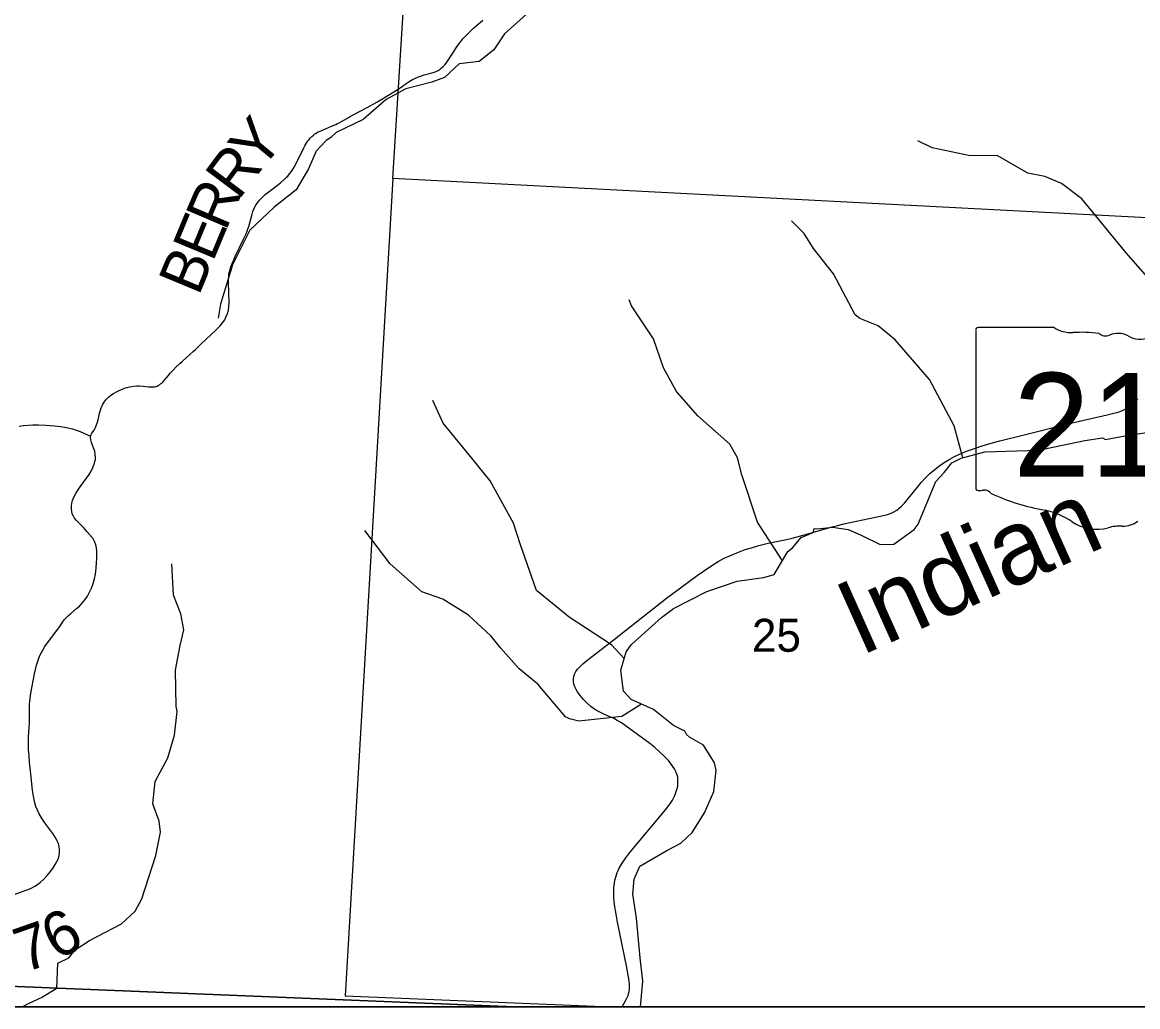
# Model space of a CAD drawing. Extents: x 396.2 to 468.4, y 232.6 to 279.1.
# Drawn here: x 415.485 to 416.904, y 264.258 to 265.51 of the extents above; entities that cross this region are included whole.
import ezdxf

# ---------------------------------------------------------------- set-up
doc = ezdxf.new("R2010")
doc.units = 0
for name, color, linetype in [('Default', 7, 'Continuous'), ('GM_X_Minor_River', 7, 'Continuous'), ('GM_X_Minor_River_Text', 7, 'Continuous'), ('GM_X_Section', 7, 'Continuous'), ('GM_X_Section_Text', 7, 'Continuous'), ('GM_X_State_Location', 7, 'Continuous'), ('GM_X_State_Route', 7, 'Continuous'), ('GM_X_State_Shield', 7, 'Continuous'), ('GM_X_Township_Road', 7, 'Continuous'), ('GM_X_Township_Road_Text', 7, 'Continuous'), ('SH_Cut_Line', 7, 'Continuous'), ('TX_P_1', 7, 'Continuous')]:
    doc.layers.add(name, color=color, linetype=linetype)

msp = doc.modelspace()

# ---------------------------------------------------------------- linework, layer by layer
at = {"layer": 'Default'}
msp.add_lwpolyline([(415.0582, 267.4588), (415.0293, 266.9964), (414.9982, 266.4735), (414.9935, 266.2891), (414.9927, 266.2714), (414.9163, 265.108), (414.8754, 264.4239), (414.8684, 264.3083), (415.3533, 264.289), (416.1109, 264.2582), (419.0235, 264.2582)], dxfattribs=at)
for points in [[(416.2333, 264.2582), (416.9391, 264.2582), (416.997, 265.2568), (415.9561, 265.311), (415.8954, 264.2719)], [(414.865, 264.2582), (416.1109, 264.2582), (415.3533, 264.289), (414.8684, 264.3083)]]:
    msp.add_lwpolyline(points, close=True, dxfattribs=at)
at = {"layer": 'GM_X_Minor_River'}
for points in [[(416.1338, 265.5266), (416.0981, 265.4951), (416.0846, 265.4746), (416.066, 265.4597), (416.0406, 265.4567), (416.022, 265.4394), (416.0059, 265.4335), (415.9728, 265.425), (415.9478, 265.4114), (415.9183, 265.3862), (415.8841, 265.3694), (415.8775, 265.3632), (415.8714, 265.3592), (415.8585, 265.3459), (415.8491, 265.3235), (415.8332, 265.2966), (415.8049, 265.274), (415.7742, 265.2454), (415.7524, 265.2013), (415.7369, 265.1512), (415.7341, 265.1335)], [(416.9504, 265.0087), (416.9432, 265.0332), (416.9441, 265.064), (416.9534, 265.1096), (416.9501, 265.1359), (416.9347, 265.1645), (416.889, 265.2164), (416.8325, 265.2851), (416.8067, 265.3049), (416.7854, 265.3135), (416.7636, 265.318), (416.7246, 265.3401), (416.6905, 265.3397), (416.6421, 265.35), (416.6238, 265.3589)], [(416.6813, 264.9561), (416.6702, 264.9966), (416.6387, 265.0557), (416.5949, 265.1061), (416.5735, 265.1238), (416.55, 265.1329), (416.5441, 265.1377), (416.5166, 265.1898), (416.4911, 265.2221), (416.4792, 265.2411), (416.4631, 265.2572)], [(416.4517, 264.825), (416.4202, 264.8742), (416.4001, 264.9345), (416.3947, 264.9559), (416.3846, 264.9733), (416.3441, 265.0092), (416.3171, 265.0404), (416.3006, 265.0705), (416.2878, 265.1074), (416.2596, 265.1493), (416.2567, 265.1568)], [(416.2506, 264.7008), (416.2341, 264.7184), (416.1803, 264.7532), (416.139, 264.7872), (416.1185, 264.8455), (416.1098, 264.8728), (416.0801, 264.9269), (416.0568, 264.9553), (416.0203, 265.0002), (416.0072, 265.0287)], [(416.2713, 264.2582), (416.2742, 264.2905), (416.2708, 264.3202), (416.2659, 264.3707), (416.2613, 264.4011), (416.2632, 264.4205), (416.2703, 264.4369), (416.3047, 264.4567), (416.3225, 264.4659), (416.3368, 264.4796), (416.3527, 264.5047), (416.3644, 264.5317), (416.3674, 264.5587), (416.3655, 264.5682), (416.3511, 264.5906), (416.3337, 264.6008), (416.3295, 264.6042), (416.3276, 264.6084), (416.3133, 264.6156), (416.2879, 264.6361), (416.2595, 264.6485), (416.2497, 264.6592), (416.2486, 264.6656), (416.2463, 264.6858), (416.2531, 264.7093), (416.2599, 264.7185), (416.298, 264.7531), (416.3131, 264.7642), (416.3554, 264.786), (416.394, 264.799), (416.4246, 264.8032), (416.428, 264.8036), (416.4412, 264.8078), (416.4586, 264.8367), (416.4643, 264.8417), (416.4756, 264.8546), (416.4907, 264.8611), (416.4922, 264.8661), (416.4964, 264.8657), (416.5153, 264.8677), (416.5353, 264.8647), (416.5519, 264.8575), (416.5761, 264.8458), (416.5932, 264.8462), (416.6192, 264.8649), (416.6245, 264.8717), (416.6253, 264.8736), (416.6468, 264.9257), (416.6573, 264.9372), (416.6672, 264.9494), (416.6792, 264.9555), (416.7091, 264.9635), (416.7775, 264.9656), (416.8361, 264.9779), (416.8588, 264.9814), (416.8626, 264.9791), (416.8917, 264.9848), (416.9242, 264.9895)], [(416.2724, 264.6429), (416.2475, 264.6269), (416.1929, 264.621), (416.1809, 264.6241), (416.1757, 264.6265), (416.1407, 264.6683), (416.1167, 264.6877), (416.093, 264.7146), (416.0813, 264.7294), (416.0526, 264.7561), (416.0196, 264.7762), (415.993, 264.7854), (415.9526, 264.8212), (415.9206, 264.8636)], [(415.529, 264.2812), (415.5303, 264.3136), (415.5443, 264.3204), (415.5522, 264.3303), (415.5703, 264.3422), (415.6111, 264.3635), (415.6285, 264.3795), (415.6368, 264.3955), (415.6549, 264.4503), (415.6605, 264.48), (415.659, 264.494), (415.6511, 264.516), (415.654, 264.5445), (415.6699, 264.5746), (415.6786, 264.6035), (415.6819, 264.6335), (415.6808, 264.6396), (415.6796, 264.686), (415.6856, 264.7172), (415.6902, 264.7373), (415.6867, 264.7575), (415.6773, 264.7814), (415.675, 264.8213)], [(415.529, 264.2812), (415.5107, 264.2701), (415.4924, 264.2618), (415.4851, 264.2582)]]:
    msp.add_lwpolyline(points, dxfattribs=at)
at = {"layer": 'GM_X_Section'}
msp.add_lwpolyline([(416.5683, 266.319), (417.0546, 266.3038), (417.0573, 266.3036), (417.0456, 266.113), (417.0199, 265.6834), (416.997, 265.2568), (415.9561, 265.311), (416.0202, 266.3387)], close=True, dxfattribs=at)
at = {"layer": 'GM_X_State_Route'}
msp.add_lwpolyline([(416.2478, 264.2582), (416.253, 264.2673), (416.2543, 264.2699), (416.2554, 264.2725), (416.2561, 264.2748), (416.2568, 264.2777), (416.2571, 264.28), (416.2572, 264.2821), (416.2573, 264.2846), (416.2572, 264.2875), (416.2569, 264.2904), (416.2564, 264.2934), (416.2533, 264.3101), (416.2419, 264.3655), (416.2405, 264.3731), (416.2392, 264.3805), (416.2385, 264.3856), (416.2378, 264.3916), (416.2374, 264.3965), (416.2372, 264.4001), (416.2371, 264.4037), (416.2372, 264.4069), (416.2373, 264.4096), (416.2376, 264.4123), (416.238, 264.4153), (416.2387, 264.4191), (416.2397, 264.423), (416.2406, 264.4259), (416.2416, 264.4287), (416.2428, 264.4314), (416.2441, 264.4341), (416.2454, 264.4366), (416.2487, 264.442), (416.2525, 264.4474), (416.2578, 264.454), (416.3031, 264.5085), (416.3084, 264.5156), (416.3119, 264.5209), (416.3145, 264.526), (416.3163, 264.5303), (416.3175, 264.5342), (416.3185, 264.5384), (416.3188, 264.5421), (416.3188, 264.546), (416.3185, 264.5498), (416.3175, 264.5538), (416.3161, 264.5573), (416.3144, 264.5607), (416.3125, 264.5637), (416.3103, 264.5667), (416.3066, 264.5712), (416.3014, 264.5767), (416.2955, 264.5823), (416.2895, 264.5877), (416.2832, 264.5927), (416.247, 264.6189), (416.2417, 264.6222), (416.2367, 264.6249), (416.2323, 264.6268), (416.2247, 264.6299), (416.2194, 264.6324), (416.2139, 264.6354), (416.2085, 264.6395), (416.2035, 264.644), (416.1987, 264.6489), (416.1943, 264.654), (416.191, 264.6585), (416.1892, 264.6615), (416.1876, 264.665), (416.1866, 264.6684), (416.1861, 264.6715), (416.186, 264.6746), (416.1864, 264.6779), (416.1873, 264.6809), (416.189, 264.6842), (416.1912, 264.6873), (416.1943, 264.6908), (416.1977, 264.694), (416.2029, 264.6981), (416.2359, 264.7239), (416.3044, 264.7775), (416.3433, 264.8062), (416.3524, 264.8126), (416.3632, 264.8199), (416.3701, 264.8241), (416.3777, 264.8282), (416.3855, 264.8319), (416.3935, 264.8352), (416.4045, 264.8392), (416.4122, 264.8417), (416.4217, 264.8445), (416.4337, 264.8475), (416.4568, 264.8522), (416.4641, 264.8539), (416.4749, 264.8569), (416.5149, 264.8682), (416.522, 264.8701), (416.53, 264.872), (416.578, 264.8821), (416.5854, 264.884), (416.59, 264.8856), (416.5935, 264.8873), (416.5973, 264.8896), (416.6003, 264.8918), (416.6032, 264.8943), (416.6071, 264.8984), (416.6233, 264.9188), (416.628, 264.9246), (416.6335, 264.9304), (416.6393, 264.936), (416.6458, 264.9416), (416.6517, 264.9462), (416.6572, 264.95), (416.6636, 264.9539), (416.6706, 264.9577), (416.6791, 264.9615), (416.686, 264.9643), (416.6971, 264.9681), (416.7059, 264.971), (416.7131, 264.9731), (416.7203, 264.9753), (416.728, 264.9774), (416.7591, 264.9853), (416.8147, 264.999), (416.8649, 265.0106), (416.8699, 265.0118), (416.8747, 265.0131), (416.8798, 265.0146), (416.8844, 265.0162), (416.8885, 265.0181), (416.8925, 265.0204), (416.8961, 265.0228), (416.8989, 265.0251), (416.9013, 265.0279), (416.9037, 265.0309)], dxfattribs=at)
at = {"layer": 'GM_X_State_Shield'}
for p, q in [((416.6975, 265.118), (416.6975, 264.9179)), ((416.7972, 265.1215), (416.7007, 265.1215))]:
    msp.add_line(p, q, dxfattribs=at)
for centre, major_axis, start_param, end_param in [((416.7012, 265.1185), (0.00382, 0), 1.712693, 3.28349), ((416.8202, 265.1447), (0.037, 0), 4.042523, 4.731795), ((416.8325, 265.0091), (0.133, 0), 1.404758, 1.657858), ((416.8627, 265.1195), (0.0107, 0), 3.836095, 5.185415), ((416.8784, 265.0964), (0.0222, 0), 0.950623, 2.079405), ((416.907, 265.1281), (0.0267, 0), 4.081561, 5.145723), ((416.7013, 264.9175), (0.00385, 0), 3.00124, 4.508301), ((416.7019, 264.938), (0.0294, 0), 4.665946, 4.897461), ((416.7079, 264.9064), (0.0106, 0), 0.519207, 1.627899), ((416.8417, 265.0862), (0.2524, 0), 4.195997, 4.488961), ((416.7664, 264.828), (0.079, 0), 0.823519, 1.323587), ((416.8519, 264.9054), (0.0501, 0), 4.026481, 4.996735), ((416.8808, 264.8362), (0.0412, 0), 1.495662, 1.94098), ((416.8845, 264.8904), (0.0267, 0), 4.691044, 5.507374)]:
    msp.add_ellipse(centre, major_axis=major_axis, ratio=0.8, start_param=start_param, end_param=end_param, dxfattribs=at)
at = {"layer": 'GM_X_Township_Road'}
for points in [[(415.5718, 264.9834), (415.5726, 264.9857), (415.5734, 264.9873), (415.5762, 264.9911), (415.578, 264.9944), (415.5794, 264.9979), (415.5809, 265.0026), (415.5822, 265.0084), (415.5832, 265.0128), (415.5843, 265.0165), (415.5854, 265.0197), (415.5864, 265.022), (415.5874, 265.0241), (415.589, 265.0267), (415.5911, 265.0296), (415.5946, 265.0331), (415.5974, 265.0354), (415.601, 265.0378), (415.6054, 265.0402), (415.6083, 265.0417), (415.6112, 265.043), (415.6149, 265.0444), (415.618, 265.0454), (415.6214, 265.0464), (415.6241, 265.0468), (415.6268, 265.0472), (415.6304, 265.0473), (415.634, 265.0473), (415.6385, 265.0471), (415.6422, 265.0467), (415.6454, 265.0463), (415.649, 265.0461), (415.6516, 265.0461), (415.6534, 265.0463), (415.6551, 265.0467), (415.6565, 265.0472), (415.6579, 265.0478), (415.6593, 265.0487), (415.6607, 265.0498), (415.6622, 265.051), (415.6637, 265.0523), (415.6651, 265.0537), (415.6704, 265.0603), (415.6736, 265.0641), (415.6767, 265.0675), (415.6804, 265.0713), (415.6851, 265.0757), (415.6889, 265.0789), (415.7028, 265.0915), (415.7051, 265.0935), (415.7068, 265.0953), (415.7126, 265.1009), (415.7312, 265.1182), (415.7364, 265.1236), (415.7396, 265.1274), (415.7424, 265.1315), (415.7444, 265.1354), (415.746, 265.1394), (415.747, 265.1437), (415.7476, 265.148), (415.7479, 265.1535), (415.7474, 265.179), (415.7474, 265.1827), (415.7475, 265.1861), (415.7478, 265.1897), (415.7483, 265.1926), (415.7492, 265.1955), (415.7503, 265.199), (415.7513, 265.2017), (415.7524, 265.2044), (415.7541, 265.2078), (415.7558, 265.2117), (415.7664, 265.2338), (415.7691, 265.2397), (415.7705, 265.243), (415.7715, 265.2459), (415.7729, 265.2499), (415.7768, 265.2641), (415.7782, 265.2689), (415.7793, 265.2722), (415.7806, 265.275), (415.7822, 265.2778), (415.784, 265.2803), (415.7868, 265.2837), (415.789, 265.2862), (415.7915, 265.2886), (415.794, 265.2907), (415.8058, 265.2995), (415.8133, 265.3055), (415.8185, 265.3102), (415.821, 265.3126), (415.8225, 265.3142), (415.8235, 265.3154), (415.825, 265.3172), (415.8282, 265.3212), (415.8309, 265.3253), (415.8328, 265.3292), (415.8429, 265.3499), (415.8442, 265.3526), (415.8455, 265.3548), (415.8469, 265.357), (415.8483, 265.3589), (415.8497, 265.3607), (415.8514, 265.3626), (415.8531, 265.3643), (415.8552, 265.3662), (415.8571, 265.3677), (415.859, 265.369), (415.8613, 265.3702), (415.8637, 265.3713), (415.8705, 265.3741), (415.8782, 265.3775), (415.8837, 265.3799), (415.8859, 265.3809), (415.8878, 265.3818), (415.8916, 265.3839), (415.9059, 265.3919), (415.9237, 265.4012), (415.936, 265.408), (415.94, 265.4105), (415.9595, 265.4226), (415.9641, 265.4255), (415.9686, 265.4285), (415.9732, 265.4317), (415.9771, 265.4343), (415.9811, 265.4367), (415.9842, 265.4382), (415.9876, 265.4398), (415.9914, 265.4413), (415.996, 265.4428), (416.0012, 265.444), (416.0074, 265.4458), (416.0111, 265.4471), (416.014, 265.4485), (416.0164, 265.4501), (416.0182, 265.4516), (416.0202, 265.4534), (416.0227, 265.4561), (416.025, 265.4591), (416.0276, 265.4628), (416.0306, 265.4679), (416.0366, 265.4771), (416.0387, 265.4803), (416.0405, 265.4828), (416.0425, 265.4853), (416.0452, 265.4884), (416.0549, 265.4985), (416.0587, 265.5022), (416.0621, 265.5051), (416.0673, 265.5095), (416.0708, 265.5124)], [(415.4809, 264.9962), (415.4863, 264.9971), (415.4923, 264.9976), (415.4983, 264.9977), (415.5056, 264.9978), (415.5147, 264.9975), (415.526, 264.9968), (415.5341, 264.9957), (415.5408, 264.9944), (415.5448, 264.9936), (415.5486, 264.9927), (415.5533, 264.9913), (415.5584, 264.9893), (415.5686, 264.9848), (415.5718, 264.9834)], [(415.4698, 264.3991), (415.4873, 264.4054), (415.4925, 264.4073), (415.4971, 264.4093), (415.501, 264.4115), (415.5043, 264.4137), (415.5081, 264.4165), (415.512, 264.42), (415.5171, 264.4252), (415.521, 264.4301), (415.5242, 264.4345), (415.5269, 264.439), (415.529, 264.4428), (415.5308, 264.4466), (415.5315, 264.4486), (415.532, 264.4508), (415.5323, 264.4545), (415.5324, 264.4579), (415.532, 264.4616), (415.5308, 264.4658), (415.5292, 264.4692), (415.5267, 264.4738), (415.5236, 264.4782), (415.5136, 264.4918), (415.5102, 264.4969), (415.5064, 264.5032), (415.5041, 264.5082), (415.5023, 264.5128), (415.5009, 264.5175), (415.499, 264.526), (415.4979, 264.5333), (415.4959, 264.5543), (415.4943, 264.5691), (415.4935, 264.5771), (415.493, 264.5846), (415.4928, 264.5901), (415.493, 264.6013), (415.494, 264.6192), (415.4941, 264.6254), (415.4939, 264.6316), (415.4939, 264.6372), (415.4942, 264.6433), (415.4949, 264.6497), (415.4959, 264.6566), (415.5006, 264.6813), (415.5032, 264.6922), (415.5055, 264.6999), (415.5073, 264.7048), (415.5092, 264.7086), (415.5113, 264.7121), (415.5137, 264.716), (415.5171, 264.7207), (415.5326, 264.7417), (415.5361, 264.7472), (415.5386, 264.7503), (415.541, 264.7529), (415.5438, 264.7557), (415.5465, 264.7581), (415.5539, 264.7642), (415.5576, 264.7675), (415.5606, 264.7707), (415.5645, 264.7756), (415.5677, 264.7802), (415.5705, 264.7851), (415.5728, 264.7902), (415.5749, 264.796), (415.5766, 264.802), (415.5779, 264.8081), (415.5784, 264.8118), (415.5789, 264.8155), (415.5795, 264.823), (415.5796, 264.828), (415.5798, 264.8329), (415.5797, 264.8379), (415.5794, 264.8416), (415.5786, 264.8453), (415.5773, 264.8489), (415.5755, 264.8523), (415.5745, 264.8538), (415.5734, 264.8552), (415.5672, 264.8624), (415.5626, 264.8674), (415.5539, 264.8764), (415.5514, 264.8792), (415.5499, 264.8816), (415.5485, 264.8846), (415.5478, 264.8876), (415.5474, 264.8912), (415.5475, 264.8947), (415.548, 264.8985), (415.5488, 264.9017), (415.5505, 264.906), (415.553, 264.9107), (415.5563, 264.9161), (415.5701, 264.9348), (415.5727, 264.939), (415.5748, 264.9436), (415.5763, 264.9477), (415.5774, 264.9512), (415.5779, 264.9537), (415.5781, 264.9563), (415.5778, 264.96), (415.577, 264.9643), (415.5757, 264.9685), (415.5729, 264.9755), (415.5719, 264.9789), (415.5716, 264.9818), (415.5718, 264.9834)]]:
    msp.add_lwpolyline(points, dxfattribs=at)
at = {"layer": 'SH_Cut_Line'}
msp.add_lwpolyline([(413.8513, 270.6726), (413.8513, 264.2582), (416.1109, 264.2582), (415.3533, 264.289), (414.8684, 264.3083), (414.8754, 264.4239), (414.9163, 265.108), (414.9927, 266.2714), (414.9935, 266.2891), (414.9982, 266.4735), (415.0293, 266.9964), (415.0582, 267.4588), (415.0934, 268.0402), (415.1765, 269.4523), (415.2459, 270.5284), (415.2492, 270.5871), (414.466, 270.6401), (414.1359, 270.6553), (413.8849, 270.6706)], close=True, dxfattribs=at)
msp.add_lwpolyline([(415.0582, 267.4588), (415.0293, 266.9964), (414.9982, 266.4735), (414.9935, 266.2891), (414.9927, 266.2714), (414.9163, 265.108), (414.8754, 264.4239), (414.8684, 264.3083), (415.3533, 264.289), (416.1109, 264.2582), (419.0235, 264.2582)], dxfattribs=at)
at = {"layer": 'TX_P_1'}
msp.add_line((427.4513, 264.2582), (413.8513, 264.2582), dxfattribs=at)

# ---------------------------------------------------------------- texts
at = {"layer": 'GM_X_Minor_River_Text'}
msp.add_text('Indian', height=0.09469, rotation=24.1322, dxfattribs=at).set_placement((416.5504, 264.7034))
at = {"layer": 'GM_X_Section_Text'}
msp.add_text('25', height=0.04186, rotation=0, dxfattribs=at).set_placement((416.4129, 264.7094))
at = {"layer": 'GM_X_State_Location'}
for s in ['s', 'r']:
    msp.add_text(s, height=0.000189, dxfattribs=at).set_placement((416.8585, 265.0047))
msp.add_text('218', height=0.000189, rotation=0, dxfattribs=at).set_placement((416.7917, 264.9909))
at = {"layer": 'GM_X_State_Shield'}
msp.add_text('218', height=0.13184, dxfattribs=at).set_placement((416.7451, 264.932))
at = {"layer": 'GM_X_Township_Road_Text'}
for s, rotation, p in [('Y', 50.5662, (415.7874, 265.3194)), ('R', 53.1762, (415.7599, 265.2826)), ('R', 66.8703, (415.7434, 265.2428)), ('E', 67.4314, (415.7271, 265.2037)), ('B', 67.4379, (415.7092, 265.1606)), ('6', 28.1294, (415.529, 264.3164)), ('7', 19.283, (415.4872, 264.301))]:
    msp.add_text(s, height=0.0568, rotation=rotation, dxfattribs=at).set_placement(p)

doc.saveas('drawing.dxf')
